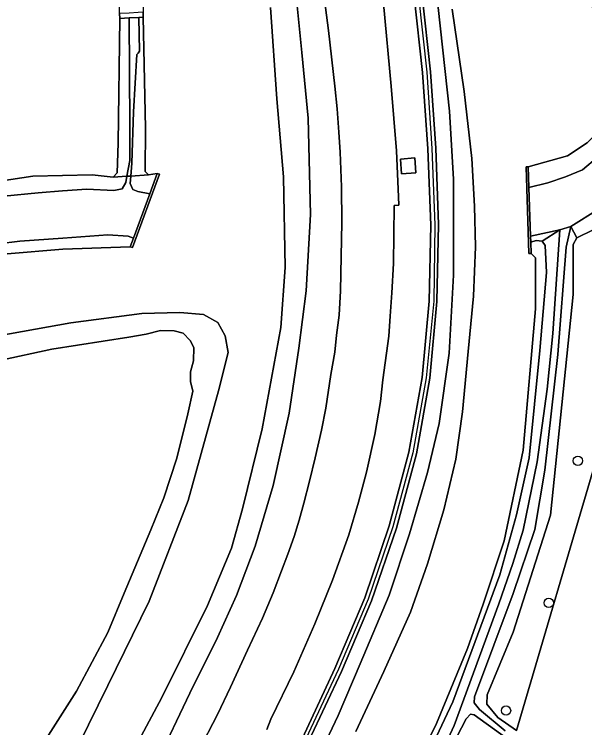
# Model space of a CAD drawing. Extents: x 157648 to 158502, y 379212 to 380938.
# Drawn here: x 158010.4 to 158070.3, y 380643.2 to 380718.1 of the extents above; entities that cross this region are included whole.
import ezdxf

# ---------------------------------------------------------------- set-up
doc = ezdxf.new("R2010")
doc.units = 0
for name, color, linetype in [('IMGEO_Berm_groen', 7, 'Continuous'), ('IMGEO_Boom', 7, 'Continuous'), ('IMGEO_Geluidsscherm', 7, 'Continuous'), ('IMGEO_Grasland_overig', 7, 'Continuous'), ('IMGEO_Groenvoorziening', 7, 'Continuous'), ('IMGEO_Meer_plas_ven_vijver', 7, 'Continuous'), ('IMGEO_Muur', 7, 'Continuous'), ('IMGEO_Oever', 7, 'Continuous'), ('IMGEO_Rijbaan_autoweg', 7, 'Continuous'), ('IMGEO_Stuw', 7, 'Continuous'), ('IMGEO_Terreindeel_gesloten', 7, 'Continuous'), ('IMGEO_Waterloop', 7, 'Continuous')]:
    doc.layers.add(name, color=color, linetype=linetype)

msp = doc.modelspace()

# ---------------------------------------------------------------- linework, layer by layer
at = {"layer": 'IMGEO_Berm_groen'}
for points in [[(158009.876, 380844.388), (158012.167, 380844.087), (158013.249, 380843.383), (158013.843, 380842.638), (158014.141, 380841.075), (158013.8, 380836.96), (158015.153, 380819.045), (158016.716, 380804.423), (158018.851, 380786.421), (158020.566, 380769.467), (158022.174, 380752.179), (158023.367, 380734.994), (158023.893, 380718.886), (158023.887, 380718.345), (158023.917, 380717.834), (158024.132, 380706.171), (158024.104, 380701.613), (158024.45, 380701.26), (158025.383, 380701.431), (158025.615, 380701.345), (158022.775, 380693.638), (158022.55, 380693.721), (158015.46, 380693.463), (158009.613, 380692.978)], [(158003.744, 380699.857), (158012.304, 380701.13), (158018.538, 380701.264), (158020.765, 380701.042), (158021.155, 380701.472), (158021.293, 380704.598), (158021.451, 380717.689), (158021.422, 380718.2), (158021.36, 380722.049), (158021.03, 380738.371), (158020.101, 380750.889), (158019.284, 380758.527), (158018.088, 380767.213), (158015.482, 380787.327), (158013.425, 380804.553), (158011.744, 380819.087), (158010.53, 380827.424), (158008.66, 380837.904)], [(158051.608, 380637.392), (158054.715, 380643.657), (158057.951, 380651.53), (158059.615, 380656.208), (158061.802, 380662.84), (158063.808, 380672.378), (158065.108, 380687.219), (158065.099, 380692.555), (158064.625, 380693.025), (158064.399, 380693.019), (158064.128, 380702.119), (158064.333, 380702.125), (158068.452, 380703.259), (158070.521, 380704.631), (158071.775, 380705.881), (158072.311, 380707.549), (158072.443, 380710.798), (158068.133, 380736.496)], [(158039.37, 380726.058), (158040.558, 380714.127), (158041.23, 380707.223), (158041.469, 380697.095), (158041.03, 380689.11), (158040.252, 380683.079), (158039.224, 380676.256), (158037.535, 380668.662), (158035.665, 380662.292), (158033.696, 380657.107), (158031.691, 380652.701), (158028.81, 380646.856), (158025.34, 380639.588)], [(158025.34, 380639.588), (158028.81, 380646.856), (158031.691, 380652.701), (158033.696, 380657.107), (158035.665, 380662.292), (158037.535, 380668.662), (158039.224, 380676.256), (158040.252, 380683.079), (158041.03, 380689.11), (158041.469, 380697.095), (158041.23, 380707.223), (158040.558, 380714.127), (158039.37, 380726.058)], [(158029.712, 380640.747), (158031.7, 380644.619), (158033.069, 380647.473), (158034.861, 380651.354), (158036.418, 380654.733), (158037.538, 380657.388), (158038.426, 380659.684), (158039.08, 380661.453), (158039.739, 380663.319), (158040.272, 380665.02), (158040.784, 380666.79), (158041.369, 380669.098), (158041.963, 380671.568), (158042.608, 380674.467), (158043.068, 380676.769), (158043.62, 380680.306), (158044.007, 380682.64), (158044.215, 380684.432), (158044.471, 380686.528), (158044.615, 380689.11), (158044.693, 380692.686), (158044.743, 380696.287), (158044.715, 380700.018), (158044.568, 380703.645), (158044.44, 380705.768), (158044.279, 380708.201), (158044.022, 380710.594), (158043.351, 380716.414), (158042.576, 380722.363)], [(158040.903, 380637.212), (158044.37, 380644.521), (158046.698, 380649.928), (158049.719, 380657.134), (158051.872, 380663.6), (158053.741, 380670.012), (158054.972, 380675.161), (158056.013, 380682.56), (158056.483, 380690.751), (158056.494, 380700.81), (158056.068, 380707.973), (158054.617, 380721.123)], [(158040.617, 380642.141), (158044.016, 380649.457), (158047.171, 380656.877), (158049.731, 380664.411), (158051.802, 380672.145), (158053.18, 380680.005), (158053.92, 380687.995), (158054.106, 380695.995), (158053.785, 380704.014), (158053.233, 380712.005), (158052.35, 380720.024)], [(158053.184, 380720.091), (158054.057, 380712.098), (158054.627, 380704.09), (158054.924, 380696.043), (158054.74, 380687.972), (158053.985, 380679.937), (158052.603, 380671.969), (158050.491, 380664.172), (158047.863, 380656.563), (158044.735, 380649.144), (158041.29, 380641.835)], [(158049.139, 380719.276), (158049.94, 380710.594), (158050.514, 380703.784), (158050.717, 380698.949), (158050.75, 380698.083), (158050.254, 380698.044), (158050.205, 380694.978), (158050.179, 380691.983), (158050.025, 380688.876), (158049.848, 380686.436), (158049.681, 380684.343), (158049.073, 380679.735), (158048.826, 380677.461), (158048.234, 380674.021), (158047.345, 380670.068), (158046.508, 380666.901), (158045.497, 380663.467), (158043.783, 380658.709), (158041.908, 380654.138), (158039.709, 380649.107), (158037.32, 380644.12), (158036.899, 380643.048)], [(158020.223, 380635.853), (158025.876, 380646.387), (158030.668, 380656.059), (158033.17, 380662.09), (158034.328, 380666.21), (158036.389, 380674.601), (158038.342, 380685.245), (158038.82, 380691.549), (158038.651, 380701.065), (158037.931, 380709.241), (158037.265, 380718.856)], [(158037.265, 380718.856), (158037.931, 380709.241), (158038.651, 380701.065), (158038.82, 380691.549), (158038.342, 380685.245), (158036.389, 380674.601), (158034.328, 380666.21), (158033.17, 380662.09), (158030.668, 380656.059), (158025.876, 380646.387), (158020.223, 380635.853)], [(158056.36, 380718.657), (158057.595, 380710.013), (158058.424, 380702.992), (158058.705, 380697.997), (158058.786, 380693.731), (158058.583, 380688.549), (158058.04, 380682.735), (158057.441, 380676.384), (158056.735, 380671.424), (158055.47, 380666.109), (158053.771, 380660.444), (158051.963, 380655.349), (158049.181, 380649.14), (158046.24, 380642.841)], [(158072.875, 380696.357), (158069.425, 380694.673), (158069.049, 380693.957), (158069.055, 380688.703), (158066.674, 380665.559), (158062.747, 380653.26), (158060.024, 380646.684), (158059.99, 380645.697), (158061.123, 380644.315), (158063.093, 380642.929), (158071.465, 380671.358)], [(158007.489, 380684.158), (158016.322, 380685.731), (158023.747, 380686.702), (158027.764, 380686.813), (158030.238, 380686.603), (158031.755, 380685.772), (158032.52, 380684.372), (158032.809, 380682.621), (158031.812, 380678.591), (158028.628, 380667.067), (158024.535, 380656.526), (158020.198, 380647.656), (158015.072, 380637.271), (158009.448, 380626.984)]]:
    msp.add_lwpolyline(points, dxfattribs=at)
msp.add_lwpolyline([(158052.431, 380703.046), (158052.545, 380701.493), (158051.031, 380701.382), (158050.916, 380702.934)], close=True, dxfattribs=at)
at = {"layer": 'IMGEO_Boom'}
for centre in [(158069.544, 380671.25), (158066.484, 380656.334), (158061.998, 380645.025)]:
    msp.add_circle(centre, 0.489, dxfattribs=at)
at = {"layer": 'IMGEO_Geluidsscherm'}
msp.add_lwpolyline([(158048.151, 380816.397), (158048.987, 380808.42), (158049.694, 380800.365), (158050.228, 380792.374), (158050.409, 380784.312), (158050.587, 380776.33), (158050.797, 380768.234), (158050.992, 380760.253), (158051.219, 380752.157), (158051.398, 380744.149), (158051.642, 380736.09), (158052.123, 380728.078), (158052.802, 380720.04), (158053.685, 380712.038), (158054.21, 380704.046), (158054.523, 380696.026), (158054.409, 380687.995), (158053.608, 380679.975), (158052.231, 380672.088), (158050.127, 380664.326), (158047.525, 380656.71), (158044.412, 380649.372), (158040.986, 380642.046)], dxfattribs=at)
at = {"layer": 'IMGEO_Grasland_overig'}
for points in [[(158054.617, 380721.123), (158056.068, 380707.973), (158056.494, 380700.81), (158056.483, 380690.751), (158056.013, 380682.56), (158054.972, 380675.161), (158053.741, 380670.012), (158051.872, 380663.6), (158049.719, 380657.134), (158046.698, 380649.928), (158044.37, 380644.521), (158040.903, 380637.212)], [(158046.24, 380642.841), (158049.181, 380649.14), (158051.963, 380655.349), (158053.771, 380660.444), (158055.47, 380666.109), (158056.735, 380671.424), (158057.441, 380676.384), (158058.04, 380682.735), (158058.583, 380688.549), (158058.786, 380693.731), (158058.705, 380697.997), (158058.424, 380702.992), (158057.595, 380710.013), (158056.36, 380718.657)], [(158054.395, 380641.653), (158056.407, 380645.936), (158061.351, 380659.269), (158063.101, 380665.593), (158064.416, 380671.567), (158065.559, 380682.829), (158066.234, 380691.031), (158066.098, 380693.857), (158065.79, 380694.294), (158065.17, 380694.387), (158064.587, 380694.211), (158064.625, 380693.025), (158065.099, 380692.555), (158065.108, 380687.219), (158063.808, 380672.378), (158061.802, 380662.84), (158059.615, 380656.208), (158057.951, 380651.53), (158054.715, 380643.657), (158051.608, 380637.392)]]:
    msp.add_lwpolyline(points, dxfattribs=at)
at = {"layer": 'IMGEO_Groenvoorziening'}
for points in [[(158055.295, 380640.721), (158056.56, 380643.45), (158061.243, 380656.236), (158062.724, 380660.453), (158063.788, 380663.953), (158065.251, 380671.125), (158066.322, 380678.771), (158066.903, 380684.628), (158067.655, 380695.502), (158065.79, 380694.294), (158066.098, 380693.857), (158066.234, 380691.031), (158065.559, 380682.829), (158064.416, 380671.567), (158063.101, 380665.593), (158061.351, 380659.269), (158056.407, 380645.936), (158054.395, 380641.653)], [(158063.093, 380642.929), (158061.123, 380644.315), (158059.99, 380645.697), (158060.024, 380646.684), (158062.747, 380653.26), (158066.674, 380665.559), (158069.055, 380688.703), (158069.049, 380693.957), (158069.425, 380694.673), (158068.788, 380695.843), (158068.316, 380693.686), (158067.421, 380682.395), (158066.072, 380670.261), (158065.015, 380664.052), (158062.751, 380657.335), (158058.673, 380646.466), (158058.662, 380645.849), (158059.23, 380645.138), (158061.924, 380642.886)], [(158071.465, 380671.358), (158063.093, 380642.929)], [(158064.805, 380640.15), (158058.641, 380644.576), (158058.268, 380644.64), (158057.798, 380644.166), (158052.313, 380633.558)]]:
    msp.add_lwpolyline(points, dxfattribs=at)
at = {"layer": 'IMGEO_Meer_plas_ven_vijver'}
msp.add_lwpolyline([(158007.522, 380631.091), (158010.795, 380636.461), (158013.957, 380642.442), (158016.897, 380647.058), (158020.174, 380653.208), (158021.904, 380657.355), (158024.705, 380664.017), (158026.064, 380667.366), (158027.424, 380671.537), (158028.597, 380676.191), (158029.099, 380678.555), (158028.886, 380679.571), (158028.878, 380680.597), (158029.192, 380681.761), (158029.207, 380683.158), (158028.844, 380683.879), (158028.109, 380684.665), (158027.153, 380684.907), (158025.715, 380684.92), (158024.214, 380684.561), (158022.382, 380684.226), (158014.314, 380682.978), (158008.789, 380681.769)], dxfattribs=at)
at = {"layer": 'IMGEO_Muur'}
for points in [[(158052.35, 380720.024), (158053.233, 380712.005), (158053.785, 380704.014), (158054.106, 380695.995), (158053.92, 380687.995), (158053.18, 380680.005), (158051.802, 380672.145), (158049.731, 380664.411), (158047.171, 380656.877), (158044.016, 380649.457), (158040.617, 380642.141)], [(158041.29, 380641.835), (158044.735, 380649.144), (158047.863, 380656.563), (158050.491, 380664.172), (158052.603, 380671.969), (158053.985, 380679.937), (158054.74, 380687.972), (158054.924, 380696.043), (158054.627, 380704.09), (158054.057, 380712.098), (158053.184, 380720.091)]]:
    msp.add_lwpolyline(points, dxfattribs=at)
for points in [[(158064.403, 380699.946), (158064.333, 380702.125), (158064.128, 380702.119), (158064.399, 380693.019), (158064.625, 380693.025), (158064.587, 380694.211), (158064.567, 380694.828)], [(158022.55, 380693.721), (158022.775, 380693.638), (158025.615, 380701.345), (158025.383, 380701.431), (158024.598, 380699.293), (158022.882, 380694.624)]]:
    msp.add_lwpolyline(points, close=True, dxfattribs=at)
at = {"layer": 'IMGEO_Oever'}
for points in [[(158068.133, 380736.496), (158072.443, 380710.798), (158072.311, 380707.549), (158071.775, 380705.881), (158070.521, 380704.631), (158068.452, 380703.259), (158064.333, 380702.125), (158064.403, 380699.946), (158066.391, 380700.45), (158068.25, 380701.072), (158070.021, 380701.814), (158071.6, 380703.121), (158073.004, 380704.666), (158073.727, 380705.85), (158074.255, 380707.682), (158074.423, 380709.332), (158073.824, 380714.107), (158072.291, 380722.982)], [(158077.152, 380733.766), (158080.326, 380711.216), (158080.563, 380708.846), (158080.427, 380707.403), (158079.854, 380705.651), (158078.37, 380703.199), (158075.911, 380700.536), (158071.697, 380697.666), (158068.788, 380695.843), (158069.425, 380694.673), (158072.875, 380696.357), (158079.072, 380700.677), (158080.987, 380703.561), (158082.152, 380707.516), (158082.383, 380710.401), (158081.044, 380722.078)], [(158009.287, 380699.022), (158012.882, 380699.4), (158015.417, 380699.603), (158017.996, 380699.768), (158020.836, 380699.617), (158021.688, 380699.822), (158022.068, 380700.456), (158022.19, 380701.126), (158020.765, 380701.042), (158018.538, 380701.264), (158012.304, 380701.13), (158003.744, 380699.857)], [(158009.613, 380692.978), (158015.46, 380693.463), (158022.55, 380693.721), (158022.882, 380694.624), (158022.337, 380694.844), (158020.195, 380694.988), (158015.45, 380694.638), (158010.95, 380694.299), (158006.379, 380693.751)], [(158009.448, 380626.984), (158015.072, 380637.271), (158020.198, 380647.656), (158024.535, 380656.526), (158028.628, 380667.067), (158031.812, 380678.591), (158032.809, 380682.621), (158032.52, 380684.372), (158031.755, 380685.772), (158030.238, 380686.603), (158027.764, 380686.813), (158023.747, 380686.702), (158016.322, 380685.731), (158007.489, 380684.158)], [(158008.789, 380681.769), (158014.314, 380682.978), (158022.382, 380684.226), (158024.214, 380684.561), (158025.715, 380684.92), (158027.153, 380684.907), (158028.109, 380684.665), (158028.844, 380683.879), (158029.207, 380683.158), (158029.192, 380681.761), (158028.878, 380680.597), (158028.886, 380679.571), (158029.099, 380678.555), (158028.597, 380676.191), (158027.424, 380671.537), (158026.064, 380667.366), (158024.705, 380664.017), (158021.904, 380657.355), (158020.174, 380653.208), (158016.897, 380647.058), (158013.957, 380642.442), (158010.795, 380636.461), (158007.522, 380631.091)]]:
    msp.add_lwpolyline(points, dxfattribs=at)
for points in [[(158020.765, 380701.042), (158022.19, 380701.126), (158022.491, 380702.775), (158022.514, 380706.438), (158022.445, 380717.747), (158021.451, 380717.689), (158021.293, 380704.598), (158021.155, 380701.472)], [(158022.593, 380701.15), (158024.45, 380701.26), (158024.104, 380701.613), (158024.132, 380706.171), (158023.917, 380717.834), (158023.448, 380717.807), (158023.502, 380714.253), (158023.387, 380714.04), (158023.241, 380713.922), (158022.903, 380707.885), (158022.709, 380702.498)], [(158024.45, 380701.26), (158022.593, 380701.15), (158022.524, 380700.354), (158022.8, 380699.752), (158023.344, 380699.532), (158024.598, 380699.293), (158025.383, 380701.431)], [(158067.655, 380695.502), (158064.567, 380694.828), (158064.587, 380694.211), (158065.17, 380694.387), (158065.79, 380694.294)]]:
    msp.add_lwpolyline(points, close=True, dxfattribs=at)
at = {"layer": 'IMGEO_Rijbaan_autoweg'}
for points in [[(158042.576, 380722.363), (158043.351, 380716.414), (158044.022, 380710.594), (158044.279, 380708.201), (158044.44, 380705.768), (158044.568, 380703.645), (158044.715, 380700.018), (158044.743, 380696.287), (158044.693, 380692.686), (158044.615, 380689.11), (158044.471, 380686.528), (158044.215, 380684.432), (158044.007, 380682.64), (158043.62, 380680.306), (158043.068, 380676.769), (158042.608, 380674.467), (158041.963, 380671.568), (158041.369, 380669.098), (158040.784, 380666.79), (158040.272, 380665.02), (158039.739, 380663.319), (158039.08, 380661.453), (158038.426, 380659.684), (158037.538, 380657.388), (158036.418, 380654.733), (158034.861, 380651.354), (158033.069, 380647.473), (158031.7, 380644.619), (158029.712, 380640.747)], [(158036.899, 380643.048), (158037.32, 380644.12), (158039.709, 380649.107), (158041.908, 380654.138), (158043.783, 380658.709), (158045.497, 380663.467), (158046.508, 380666.901), (158047.345, 380670.068), (158048.234, 380674.021), (158048.826, 380677.461), (158049.073, 380679.735), (158049.681, 380684.343), (158049.848, 380686.436), (158050.025, 380688.876), (158050.179, 380691.983), (158050.205, 380694.978), (158050.254, 380698.044), (158050.75, 380698.083), (158050.717, 380698.949), (158050.514, 380703.784), (158049.94, 380710.594), (158049.139, 380719.276)]]:
    msp.add_lwpolyline(points, dxfattribs=at)
at = {"layer": 'IMGEO_Stuw'}
msp.add_lwpolyline([(158023.917, 380717.834), (158023.887, 380718.345), (158023.371, 380718.314), (158022.442, 380718.26), (158021.422, 380718.2), (158021.451, 380717.689), (158022.445, 380717.747), (158023.448, 380717.807)], close=True, dxfattribs=at)
at = {"layer": 'IMGEO_Terreindeel_gesloten'}
msp.add_lwpolyline([(158052.431, 380703.046), (158050.916, 380702.934), (158051.031, 380701.382), (158052.545, 380701.493)], close=True, dxfattribs=at)
at = {"layer": 'IMGEO_Waterloop'}
for points in [[(158072.291, 380722.982), (158073.824, 380714.107), (158074.423, 380709.332), (158074.255, 380707.682), (158073.727, 380705.85), (158073.004, 380704.666), (158071.6, 380703.121), (158070.021, 380701.814), (158068.25, 380701.072), (158066.391, 380700.45), (158064.403, 380699.946), (158064.567, 380694.828), (158067.655, 380695.502), (158068.788, 380695.843), (158071.697, 380697.666), (158075.911, 380700.536), (158078.37, 380703.199), (158079.854, 380705.651), (158080.427, 380707.403), (158080.563, 380708.846), (158080.326, 380711.216), (158077.152, 380733.766)], [(158006.379, 380693.751), (158010.95, 380694.299), (158015.45, 380694.638), (158020.195, 380694.988), (158022.337, 380694.844), (158022.882, 380694.624), (158024.598, 380699.293), (158023.344, 380699.532), (158022.8, 380699.752), (158022.524, 380700.354), (158022.593, 380701.15), (158022.19, 380701.126), (158022.068, 380700.456), (158021.688, 380699.822), (158020.836, 380699.617), (158017.996, 380699.768), (158015.417, 380699.603), (158012.882, 380699.4), (158009.287, 380699.022)], [(158061.924, 380642.886), (158059.23, 380645.138), (158058.662, 380645.849), (158058.673, 380646.466), (158062.751, 380657.335), (158065.015, 380664.052), (158066.072, 380670.261), (158067.421, 380682.395), (158068.316, 380693.686), (158068.788, 380695.843), (158067.655, 380695.502), (158066.903, 380684.628), (158066.322, 380678.771), (158065.251, 380671.125), (158063.788, 380663.953), (158062.724, 380660.453), (158061.243, 380656.236), (158056.56, 380643.45), (158055.295, 380640.721)], [(158052.313, 380633.558), (158057.798, 380644.166), (158058.268, 380644.64), (158058.641, 380644.576), (158064.805, 380640.15)]]:
    msp.add_lwpolyline(points, dxfattribs=at)
msp.add_lwpolyline([(158023.241, 380713.922), (158023.387, 380714.04), (158023.502, 380714.253), (158023.448, 380717.807), (158022.445, 380717.747), (158022.514, 380706.438), (158022.491, 380702.775), (158022.19, 380701.126), (158022.593, 380701.15), (158022.709, 380702.498), (158022.903, 380707.885)], close=True, dxfattribs=at)

doc.saveas('drawing.dxf')
